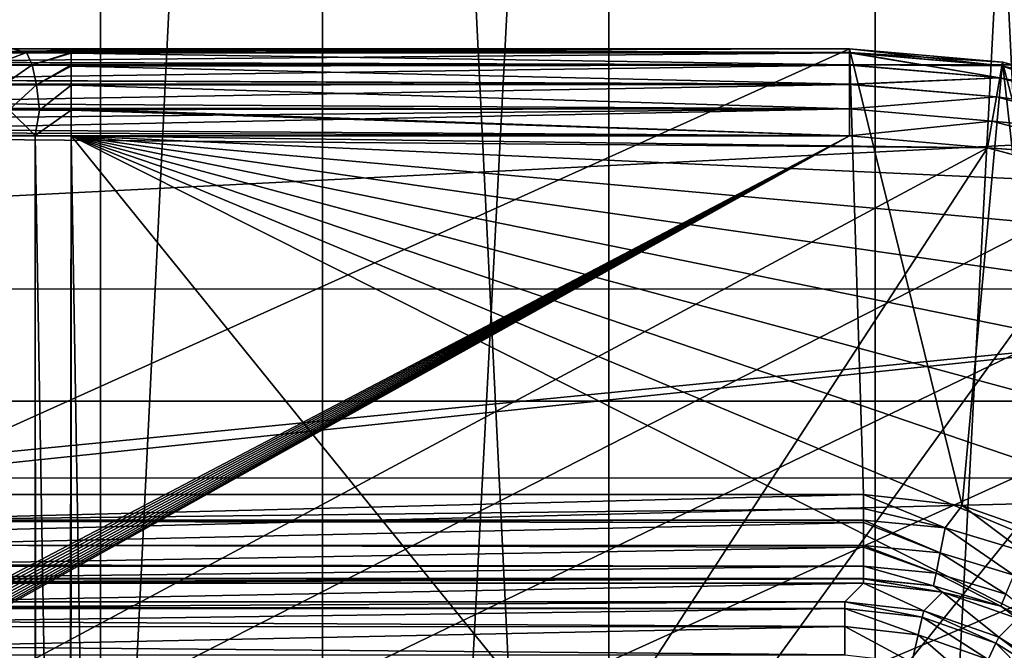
# Model space of a CAD drawing. Header units: millimetres. Extents: x -40 to 40, y -40 to 40.
# Tile 328 of 341: x 20.2 to 25.8, y 11.6 to 15.2. Entities that reach past the tile are written whole.
import ezdxf

# ---------------------------------------------------------------- set-up
doc = ezdxf.new("R2010")
doc.units = ezdxf.units.MM
doc.header["$LTSCALE"] = 26.699852
for name, color, linetype in [('1', 7, 'CONTINUOUS'), ('104', 7, 'CONTINUOUS'), ('109', 7, 'CONTINUOUS'), ('139', 7, 'CONTINUOUS'), ('16', 7, 'CONTINUOUS'), ('428', 7, 'CONTINUOUS'), ('429', 7, 'CONTINUOUS'), ('430', 7, 'CONTINUOUS'), ('432', 7, 'CONTINUOUS'), ('433', 7, 'CONTINUOUS'), ('434', 7, 'CONTINUOUS'), ('440', 7, 'CONTINUOUS'), ('441', 7, 'CONTINUOUS'), ('442', 7, 'CONTINUOUS'), ('443', 7, 'CONTINUOUS'), ('446', 7, 'CONTINUOUS'), ('447', 7, 'CONTINUOUS'), ('451', 7, 'CONTINUOUS'), ('452', 7, 'CONTINUOUS'), ('48', 7, 'CONTINUOUS'), ('60', 7, 'CONTINUOUS'), ('844', 7, 'CONTINUOUS'), ('852', 7, 'CONTINUOUS'), ('853', 7, 'CONTINUOUS'), ('854', 7, 'CONTINUOUS'), ('856', 7, 'CONTINUOUS'), ('857', 7, 'CONTINUOUS')]:
    doc.layers.add(name, color=color, linetype=linetype)

msp = doc.modelspace()

# ---------------------------------------------------------------- linework, layer by layer
at = {"layer": '1', "linetype": 'Continuous'}
for points in [[(21.9445, 32.8434), (18.6197, 34.8362), (18.6204, -34.8358), (21.9445, 32.8434)], [(21.9451, -32.843), (21.9445, 32.8434), (18.6204, -34.8358), (21.9451, -32.843)], [(25.0582, 30.5342), (21.9445, 32.8434), (25.0583, -30.5341), (25.0582, 30.5342)], [(25.0583, -30.5341), (21.9445, 32.8434), (21.9451, -32.843), (25.0583, -30.5341)], [(27.9309, 27.9306), (25.0582, 30.5342), (27.9306, -27.9309), (27.9309, 27.9306)], [(27.9306, -27.9309), (25.0582, 30.5342), (25.0583, -30.5341), (27.9306, -27.9309)]]:
    msp.add_3dface(points, dxfattribs=at)
at = {"layer": '104', "linetype": 'Continuous'}
for points in [[(27.713, 15.9997, -730), (-29.2335, 13.0155, -730), (29.2331, 13.0163, -730), (27.713, 15.9997, -730)], [(-27.713, 15.9996, -730), (-29.2335, 13.0155, -730), (27.713, 15.9997, -730), (-27.713, 15.9996, -730)], [(-29.2335, 13.0155, -730), (-30.4337, 9.8888, -730), (30.4335, 9.8895, -730), (-29.2335, 13.0155, -730)], [(29.2331, 13.0163, -730), (-29.2335, 13.0155, -730), (30.4335, 9.8895, -730), (29.2331, 13.0163, -730)]]:
    msp.add_3dface(points, dxfattribs=at)
at = {"layer": '109', "linetype": 'Continuous'}
for points in [[(-29.4957, 13.6475, -733), (-27.8471, 16.7568, -733), (27.8474, 16.7562, -733), (-29.4957, 13.6475, -733)], [(-29.4957, 13.6475, -733), (27.8474, 16.7562, -733), (29.4959, 13.647, -733), (-29.4957, 13.6475, -733)], [(-29.4957, 13.6475, -733), (29.4959, 13.647, -733), (-0.9862, 10.6545, -733), (-29.4957, 13.6475, -733)], [(-0.9862, 10.6545, -733), (29.4959, 13.647, -733), (0.9877, 10.6543, -733), (-0.9862, 10.6545, -733)], [(29.4959, 13.647, -733), (30.7984, 10.3781, -733), (0.9877, 10.6543, -733), (29.4959, 13.647, -733)]]:
    msp.add_3dface(points, dxfattribs=at)
at = {"layer": '139', "linetype": 'Continuous'}
for points in [[(24.9125, 15, -733), (-24.9125, 15, -733), (19.3426, 12.4913, -733), (24.9125, 15, -733)], [(24.9917, 12.4913, -733), (24.9125, 15, -733), (19.3426, 12.4913, -733), (24.9917, 12.4913, -733)], [(25.776, 14.9249, -733), (24.9125, 15, -733), (25.548, 12.4287, -733), (25.776, 14.9249, -733)], [(24.9125, 15, -733), (24.9917, 12.4913, -733), (25.548, 12.4287, -733), (24.9125, 15, -733)], [(26.0764, 12.2438, -733), (25.776, 14.9249, -733), (25.548, 12.4287, -733), (26.0764, 12.2438, -733)], [(26.6136, 14.7017, -733), (25.776, 14.9249, -733), (26.5498, 11.9464, -733), (26.6136, 14.7017, -733)], [(26.5498, 11.9464, -733), (25.776, 14.9249, -733), (26.0764, 12.2438, -733), (26.5498, 11.9464, -733)]]:
    msp.add_3dface(points, dxfattribs=at)
at = {"layer": '16', "linetype": 'Continuous'}
for points in [[(-31.5856, 12.5838, -3.5), (-30.0399, 15.925, -3.5), (30.0402, 15.9243, -3.5), (-31.5856, 12.5838, -3.5)], [(31.5859, 12.5831, -3.5), (-31.5856, 12.5838, -3.5), (30.0402, 15.9243, -3.5), (31.5859, 12.5831, -3.5)], [(-31.5856, 12.5838, -3.5), (31.5859, 12.5831, -3.5), (5, 11.9103, -3.5), (-31.5856, 12.5838, -3.5)], [(31.5859, 12.5831, -3.5), (32.7611, 9.0945, -3.5), (5, 11.9103, -3.5), (31.5859, 12.5831, -3.5)], [(5, 11.9103, -3.5), (32.7611, 9.0945, -3.5), (5.7778, 11.8158, -3.5), (5, 11.9103, -3.5)], [(5.7778, 11.8158, -3.5), (32.7611, 9.0945, -3.5), (6.5105, 11.5379, -3.5), (5.7778, 11.8158, -3.5)]]:
    msp.add_3dface(points, dxfattribs=at)
at = {"layer": '428', "linetype": 'Continuous'}
for points in [[(24.9125, 15, -823.2468), (1.7467, 15, -823.2468), (-24.9125, 15, -821.7532), (24.9125, 15, -823.2468)], [(-17.5509, 15, -821.7532), (24.9125, 15, -823.2468), (-24.9125, 15, -821.7532), (-17.5509, 15, -821.7532)], [(-24.9125, 15, -733), (24.9125, 15, -733), (24.9125, 15, -742.7468), (-24.9125, 15, -733)], [(16.7446, 15, -742.7468), (-24.9125, 15, -733), (20.5297, 15, -742.7468), (16.7446, 15, -742.7468)], [(20.5297, 15, -742.7468), (-24.9125, 15, -733), (24.9125, 15, -742.7468), (20.5297, 15, -742.7468)], [(-14.0554, 15, -821.7532), (24.9125, 15, -823.2468), (-17.5509, 15, -821.7532), (-14.0554, 15, -821.7532)], [(-14.0554, 15, -821.7532), (14.0554, 15, -821.7532), (24.9125, 15, -823.2468), (-14.0554, 15, -821.7532)], [(24.9125, 15, -823.2468), (14.0554, 15, -821.7532), (17.5509, 15, -821.7532), (24.9125, 15, -823.2468)], [(20.2006, 15, -742.7892), (16.7446, 15, -742.7468), (20.5297, 15, -742.7468), (20.2006, 15, -742.7892)], [(24.9125, 15, -821.7532), (24.9125, 15, -823.2468), (17.5509, 15, -821.7532), (24.9125, 15, -821.7532)]]:
    msp.add_3dface(points, dxfattribs=at)
at = {"layer": '429', "linetype": 'Continuous'}
for points in [[(1.7467, 15, -823.2468), (24.9125, 14.9783, -823.3926), (1.7467, 14.9937, -823.3259), (1.7467, 15, -823.2468)], [(1.7467, 15, -823.2468), (24.9125, 15, -823.2468), (24.9125, 14.9783, -823.3926), (1.7467, 15, -823.2468)], [(1.7467, 14.9937, -823.3259), (24.9125, 14.9761, -823.3997), (1.7467, 14.9743, -823.4051), (1.7467, 14.9937, -823.3259)], [(24.9125, 14.9783, -823.3926), (24.9125, 14.9761, -823.3997), (1.7467, 14.9937, -823.3259), (24.9125, 14.9783, -823.3926)], [(24.9125, 14.9761, -823.3997), (24.9125, 14.9098, -823.5334), (1.7467, 14.9743, -823.4051), (24.9125, 14.9761, -823.3997)], [(1.7467, 14.9743, -823.4051), (24.9125, 14.9066, -823.5379), (1.7467, 14.9021, -823.544), (1.7467, 14.9743, -823.4051)], [(24.9125, 14.9098, -823.5334), (24.9125, 14.9066, -823.5379), (1.7467, 14.9743, -823.4051), (24.9125, 14.9098, -823.5334)], [(24.9125, 14.9066, -823.5379), (24.9125, 14.801, -823.646), (1.7467, 14.9021, -823.544), (24.9125, 14.9066, -823.5379)], [(24.9125, 14.801, -823.646), (24.9125, 14.7981, -823.6482), (1.7467, 14.9021, -823.544), (24.9125, 14.801, -823.646)], [(1.7467, 14.9021, -823.544), (24.9125, 14.7981, -823.6482), (1.7467, 14.7932, -823.6518), (1.7467, 14.9021, -823.544)], [(24.9125, 14.7981, -823.6482), (24.9125, 14.6612, -823.7201), (1.7467, 14.7932, -823.6518), (24.9125, 14.7981, -823.6482)], [(1.7467, 14.7932, -823.6518), (24.9125, 14.6612, -823.7201), (1.7467, 14.6606, -823.7203), (1.7467, 14.7932, -823.6518)], [(24.9125, 14.6612, -823.7201), (24.9125, 14.5088, -823.7467), (1.7467, 14.6606, -823.7203), (24.9125, 14.6612, -823.7201)], [(1.7467, 14.6606, -823.7203), (24.9125, 14.5088, -823.7467), (1.7467, 14.5854, -823.7395), (1.7467, 14.6606, -823.7203)], [(1.7467, 14.5854, -823.7395), (24.9125, 14.5088, -823.7467), (1.7467, 14.5087, -823.7467), (1.7467, 14.5854, -823.7395)]]:
    msp.add_3dface(points, dxfattribs=at)
at = {"layer": '430', "linetype": 'Continuous'}
for points in [[(1.7467, 14.5087, -823.7467), (24.9125, 14.5088, -823.7467), (1.9566, 2.4826, -823.9567), (1.7467, 14.5087, -823.7467)], [(1.9566, 2.4826, -823.9567), (24.9125, 14.5088, -823.7467), (1.964, 2.4052, -823.958), (1.9566, 2.4826, -823.9567)], [(1.964, 2.4052, -823.958), (24.9125, 14.5088, -823.7467), (1.9832, 2.3301, -823.9593), (1.964, 2.4052, -823.958)], [(1.9832, 2.3301, -823.9593), (24.9125, 14.5088, -823.7467), (2.0138, 2.2588, -823.9606), (1.9832, 2.3301, -823.9593)], [(2.0138, 2.2588, -823.9606), (24.9125, 14.5088, -823.7467), (2.0551, 2.1931, -823.9617), (2.0138, 2.2588, -823.9606)], [(2.0551, 2.1931, -823.9617), (24.9125, 14.5088, -823.7467), (2.106, 2.1347, -823.9627), (2.0551, 2.1931, -823.9617)], [(2.106, 2.1347, -823.9627), (24.9125, 14.5088, -823.7467), (2.1654, 2.0848, -823.9636), (2.106, 2.1347, -823.9627)], [(2.1654, 2.0848, -823.9636), (24.9125, 14.5088, -823.7467), (2.2318, 2.0446, -823.9643), (2.1654, 2.0848, -823.9636)], [(2.2318, 2.0446, -823.9643), (24.9125, 14.5088, -823.7467), (2.3036, 2.0152, -823.9648), (2.2318, 2.0446, -823.9643)], [(2.3036, 2.0152, -823.9648), (24.9125, 14.5088, -823.7467), (2.3791, 1.9973, -823.9651), (2.3036, 2.0152, -823.9648)], [(24.9125, 14.5088, -823.7467), (2.4565, 1.9913, -823.9652), (2.3791, 1.9973, -823.9651), (24.9125, 14.5088, -823.7467)], [(2.4565, 1.9913, -823.9652), (24.9125, 14.5088, -823.7467), (25.6898, 14.4411, -823.7479), (2.4565, 1.9913, -823.9652)], [(26.4426, 14.2406, -823.7514), (2.4565, 1.9913, -823.9652), (25.6898, 14.4411, -823.7479), (26.4426, 14.2406, -823.7514)], [(27.1505, 13.9127, -823.7572), (2.4565, 1.9913, -823.9652), (26.4426, 14.2406, -823.7514), (27.1505, 13.9127, -823.7572)], [(27.7908, 13.4678, -823.7649), (2.4565, 1.9913, -823.9652), (27.1505, 13.9127, -823.7572), (27.7908, 13.4678, -823.7649)], [(28.3448, 12.919, -823.7745), (2.4565, 1.9913, -823.9652), (27.7908, 13.4678, -823.7649), (28.3448, 12.919, -823.7745)], [(28.796, 12.2822, -823.7856), (2.4565, 1.9913, -823.9652), (28.3448, 12.919, -823.7745), (28.796, 12.2822, -823.7856)], [(29.1307, 11.5765, -823.7979), (2.4565, 1.9913, -823.9652), (28.796, 12.2822, -823.7856), (29.1307, 11.5765, -823.7979)]]:
    msp.add_3dface(points, dxfattribs=at)
at = {"layer": '432', "linetype": 'Continuous'}
for points in [[(24.9125, 14.9783, -823.3926), (24.9125, 15, -823.2468), (25.7758, 14.9249, -823.248), (24.9125, 14.9783, -823.3926)], [(24.9125, 14.9761, -823.3997), (24.9125, 14.9783, -823.3926), (25.7719, 14.9035, -823.3939), (24.9125, 14.9761, -823.3997)], [(25.7719, 14.9035, -823.3939), (24.9125, 14.9783, -823.3926), (25.7758, 14.9249, -823.248), (25.7719, 14.9035, -823.3939)], [(24.9125, 14.9098, -823.5334), (24.9125, 14.9761, -823.3997), (25.7719, 14.9035, -823.3939), (24.9125, 14.9098, -823.5334)], [(26.6135, 14.7018, -823.2515), (25.7719, 14.9035, -823.3939), (25.7758, 14.9249, -823.248), (26.6135, 14.7018, -823.2515)], [(24.9125, 14.9066, -823.5379), (24.9125, 14.9098, -823.5334), (25.7596, 14.836, -823.5347), (24.9125, 14.9066, -823.5379)], [(25.7596, 14.836, -823.5347), (24.9125, 14.9098, -823.5334), (25.7719, 14.9035, -823.3939), (25.7596, 14.836, -823.5347)], [(24.9125, 14.801, -823.646), (24.9125, 14.9066, -823.5379), (25.7596, 14.836, -823.5347), (24.9125, 14.801, -823.646)], [(26.6053, 14.6814, -823.3978), (25.7596, 14.836, -823.5347), (25.7719, 14.9035, -823.3939), (26.6053, 14.6814, -823.3978)], [(26.6053, 14.6814, -823.3978), (25.7719, 14.9035, -823.3939), (26.6135, 14.7018, -823.2515), (26.6053, 14.6814, -823.3978)], [(25.7405, 14.729, -823.6473), (24.9125, 14.801, -823.646), (25.7596, 14.836, -823.5347), (25.7405, 14.729, -823.6473)], [(26.5812, 14.6171, -823.5385), (25.7405, 14.729, -823.6473), (25.7596, 14.836, -823.5347), (26.5812, 14.6171, -823.5385)], [(26.5812, 14.6171, -823.5385), (25.7596, 14.836, -823.5347), (26.6053, 14.6814, -823.3978), (26.5812, 14.6171, -823.5385)], [(24.9125, 14.7981, -823.6482), (24.9125, 14.801, -823.646), (25.7405, 14.729, -823.6473), (24.9125, 14.7981, -823.6482)], [(24.9125, 14.6612, -823.7201), (24.9125, 14.7981, -823.6482), (25.7405, 14.729, -823.6473), (24.9125, 14.6612, -823.7201)], [(25.7164, 14.5928, -823.7208), (24.9125, 14.6612, -823.7201), (25.7405, 14.729, -823.6473), (25.7164, 14.5928, -823.7208)], [(26.5435, 14.515, -823.6511), (25.7164, 14.5928, -823.7208), (25.7405, 14.729, -823.6473), (26.5435, 14.515, -823.6511)], [(26.5435, 14.515, -823.6511), (25.7405, 14.729, -823.6473), (26.5812, 14.6171, -823.5385), (26.5435, 14.515, -823.6511)], [(24.9125, 14.5088, -823.7467), (24.9125, 14.6612, -823.7201), (25.7164, 14.5928, -823.7208), (24.9125, 14.5088, -823.7467)], [(25.6898, 14.4411, -823.7479), (24.9125, 14.5088, -823.7467), (25.7164, 14.5928, -823.7208), (25.6898, 14.4411, -823.7479)], [(26.4961, 14.3851, -823.7244), (25.6898, 14.4411, -823.7479), (25.7164, 14.5928, -823.7208), (26.4961, 14.3851, -823.7244)], [(26.4961, 14.3851, -823.7244), (25.7164, 14.5928, -823.7208), (26.5435, 14.515, -823.6511), (26.4961, 14.3851, -823.7244)], [(26.4426, 14.2406, -823.7514), (25.6898, 14.4411, -823.7479), (26.4961, 14.3851, -823.7244), (26.4426, 14.2406, -823.7514)]]:
    msp.add_3dface(points, dxfattribs=at)
at = {"layer": '433', "linetype": 'Continuous'}
for points in [[(24.9125, 15, -823.2468), (24.9125, 15, -821.7532), (25.7762, 14.9248, -821.752), (24.9125, 15, -823.2468)], [(25.7758, 14.9249, -823.248), (24.9125, 15, -823.2468), (25.7762, 14.9248, -821.752), (25.7758, 14.9249, -823.248)], [(26.6135, 14.7018, -823.2515), (25.7758, 14.9249, -823.248), (25.7762, 14.9248, -821.752), (26.6135, 14.7018, -823.2515)], [(26.6139, 14.7016, -821.7485), (26.6135, 14.7018, -823.2515), (25.7762, 14.9248, -821.752), (26.6139, 14.7016, -821.7485)]]:
    msp.add_3dface(points, dxfattribs=at)
at = {"layer": '434', "linetype": 'Continuous'}
for points in [[(25.7718, 14.9034, -821.6056), (24.9125, 15, -821.7532), (24.9125, 14.9781, -821.6069), (25.7718, 14.9034, -821.6056)], [(25.7762, 14.9248, -821.752), (24.9125, 15, -821.7532), (25.7718, 14.9034, -821.6056), (25.7762, 14.9248, -821.752)], [(25.7718, 14.9034, -821.6056), (24.9125, 14.9781, -821.6069), (25.7595, 14.8358, -821.4649), (25.7718, 14.9034, -821.6056)], [(25.7595, 14.8358, -821.4649), (24.9125, 14.9781, -821.6069), (24.9125, 14.9761, -821.6003), (25.7595, 14.8358, -821.4649)], [(24.9125, 14.9095, -821.4662), (25.7595, 14.8358, -821.4649), (24.9125, 14.9761, -821.6003), (24.9125, 14.9095, -821.4662)], [(26.6053, 14.6813, -821.6017), (25.7762, 14.9248, -821.752), (25.7718, 14.9034, -821.6056), (26.6053, 14.6813, -821.6017)], [(26.6139, 14.7016, -821.7485), (25.7762, 14.9248, -821.752), (26.6053, 14.6813, -821.6017), (26.6139, 14.7016, -821.7485)], [(25.7595, 14.8358, -821.4649), (24.9125, 14.9095, -821.4662), (24.9125, 14.7981, -821.3518), (25.7595, 14.8358, -821.4649)], [(24.9125, 14.7981, -821.3518), (24.9125, 14.9095, -821.4662), (24.9125, 14.9066, -821.4621), (24.9125, 14.7981, -821.3518)], [(26.5811, 14.6169, -821.4611), (25.7718, 14.9034, -821.6056), (25.7595, 14.8358, -821.4649), (26.5811, 14.6169, -821.4611)], [(26.6053, 14.6813, -821.6017), (25.7718, 14.9034, -821.6056), (26.5811, 14.6169, -821.4611), (26.6053, 14.6813, -821.6017)], [(25.7404, 14.7286, -821.3524), (25.7595, 14.8358, -821.4649), (24.9125, 14.7981, -821.3518), (25.7404, 14.7286, -821.3524)], [(26.5811, 14.6169, -821.4611), (25.7595, 14.8358, -821.4649), (25.7404, 14.7286, -821.3524), (26.5811, 14.6169, -821.4611)], [(25.7404, 14.7286, -821.3524), (24.9125, 14.7981, -821.3518), (24.9125, 14.6611, -821.2799), (25.7404, 14.7286, -821.3524)], [(25.7163, 14.5924, -821.279), (25.7404, 14.7286, -821.3524), (24.9125, 14.6611, -821.2799), (25.7163, 14.5924, -821.279)], [(26.5434, 14.5146, -821.3487), (25.7404, 14.7286, -821.3524), (25.7163, 14.5924, -821.279), (26.5434, 14.5146, -821.3487)], [(26.5434, 14.5146, -821.3487), (26.5811, 14.6169, -821.4611), (25.7404, 14.7286, -821.3524), (26.5434, 14.5146, -821.3487)], [(25.7163, 14.5924, -821.279), (24.9125, 14.6611, -821.2799), (24.9125, 14.5088, -821.2533), (25.7163, 14.5924, -821.279)], [(25.6898, 14.4411, -821.2521), (25.7163, 14.5924, -821.279), (24.9125, 14.5088, -821.2533), (25.6898, 14.4411, -821.2521)], [(26.4959, 14.3847, -821.2754), (25.7163, 14.5924, -821.279), (25.6898, 14.4411, -821.2521), (26.4959, 14.3847, -821.2754)], [(26.4959, 14.3847, -821.2754), (26.5434, 14.5146, -821.3487), (25.7163, 14.5924, -821.279), (26.4959, 14.3847, -821.2754)], [(26.4436, 14.2402, -821.2486), (26.4959, 14.3847, -821.2754), (25.6898, 14.4411, -821.2521), (26.4436, 14.2402, -821.2486)]]:
    msp.add_3dface(points, dxfattribs=at)
at = {"layer": '440', "linetype": 'Continuous'}
for points in [[(24.9125, 15, -742.7468), (25.7759, 14.9249, -742.748), (24.9125, 14.9781, -742.8931), (24.9125, 15, -742.7468)], [(24.9125, 14.9781, -742.8931), (25.7759, 14.9249, -742.748), (25.7718, 14.9034, -742.8944), (24.9125, 14.9781, -742.8931)], [(24.9125, 14.9781, -742.8931), (25.7718, 14.9034, -742.8944), (24.9125, 14.9761, -742.8997), (24.9125, 14.9781, -742.8931)], [(24.9125, 14.9761, -742.8997), (25.7718, 14.9034, -742.8944), (24.9125, 14.9095, -743.0338), (24.9125, 14.9761, -742.8997)], [(25.7759, 14.9249, -742.748), (26.6125, 14.7021, -742.7515), (25.7718, 14.9034, -742.8944), (25.7759, 14.9249, -742.748)], [(24.9125, 14.9095, -743.0338), (25.7718, 14.9034, -742.8944), (25.7595, 14.8358, -743.0351), (24.9125, 14.9095, -743.0338)], [(24.9125, 14.9095, -743.0338), (25.7595, 14.8358, -743.0351), (24.9125, 14.9066, -743.0379), (24.9125, 14.9095, -743.0338)], [(24.9125, 14.9066, -743.0379), (25.7595, 14.8358, -743.0351), (24.9125, 14.8007, -743.1463), (24.9125, 14.9066, -743.0379)], [(25.7718, 14.9034, -742.8944), (26.6053, 14.6813, -742.8983), (25.7595, 14.8358, -743.0351), (25.7718, 14.9034, -742.8944)], [(25.7718, 14.9034, -742.8944), (26.6125, 14.7021, -742.7515), (26.6053, 14.6813, -742.8983), (25.7718, 14.9034, -742.8944)], [(24.9125, 14.8007, -743.1463), (25.7595, 14.8358, -743.0351), (25.7404, 14.7286, -743.1476), (24.9125, 14.8007, -743.1463)], [(25.7595, 14.8358, -743.0351), (26.5811, 14.6169, -743.0389), (25.7404, 14.7286, -743.1476), (25.7595, 14.8358, -743.0351)], [(25.7595, 14.8358, -743.0351), (26.6053, 14.6813, -742.8983), (26.5811, 14.6169, -743.0389), (25.7595, 14.8358, -743.0351)], [(24.9125, 14.8007, -743.1463), (25.7404, 14.7286, -743.1476), (24.9125, 14.6624, -743.2197), (24.9125, 14.8007, -743.1463)], [(24.9125, 14.6624, -743.2197), (25.7404, 14.7286, -743.1476), (25.7163, 14.5924, -743.221), (24.9125, 14.6624, -743.2197)], [(25.7404, 14.7286, -743.1476), (26.5434, 14.5146, -743.1513), (25.7163, 14.5924, -743.221), (25.7404, 14.7286, -743.1476)], [(25.7404, 14.7286, -743.1476), (26.5811, 14.6169, -743.0389), (26.5434, 14.5146, -743.1513), (25.7404, 14.7286, -743.1476)], [(24.9125, 14.6624, -743.2197), (25.7163, 14.5924, -743.221), (24.9125, 14.5088, -743.2467), (24.9125, 14.6624, -743.2197)], [(24.9125, 14.5088, -743.2467), (25.7163, 14.5924, -743.221), (25.6898, 14.4411, -743.2479), (24.9125, 14.5088, -743.2467)], [(25.7163, 14.5924, -743.221), (26.4959, 14.3847, -743.2246), (25.6898, 14.4411, -743.2479), (25.7163, 14.5924, -743.221)], [(25.7163, 14.5924, -743.221), (26.5434, 14.5146, -743.1513), (26.4959, 14.3847, -743.2246), (25.7163, 14.5924, -743.221)], [(25.6898, 14.4411, -743.2479), (26.4959, 14.3847, -743.2246), (26.4426, 14.2406, -743.2514), (25.6898, 14.4411, -743.2479)]]:
    msp.add_3dface(points, dxfattribs=at)
at = {"layer": '441', "linetype": 'Continuous'}
for points in [[(24.9125, 15, -733), (25.776, 14.9249, -733), (24.9125, 15, -742.7468), (24.9125, 15, -733)], [(24.9125, 15, -742.7468), (25.776, 14.9249, -733), (25.7759, 14.9249, -742.748), (24.9125, 15, -742.7468)], [(25.776, 14.9249, -733), (26.6125, 14.7021, -742.7515), (25.7759, 14.9249, -742.748), (25.776, 14.9249, -733)], [(25.776, 14.9249, -733), (26.6136, 14.7017, -733), (26.6125, 14.7021, -742.7515), (25.776, 14.9249, -733)]]:
    msp.add_3dface(points, dxfattribs=at)
at = {"layer": '442', "linetype": 'Continuous'}
for points in [[(20.5297, 15, -742.7468), (24.9125, 15, -742.7468), (24.9125, 14.9781, -742.8931), (20.5297, 15, -742.7468)], [(20.5297, 15, -742.7468), (24.9125, 14.9781, -742.8931), (20.5297, 14.9937, -742.8259), (20.5297, 15, -742.7468)], [(20.5297, 14.9937, -742.8259), (24.9125, 14.9781, -742.8931), (20.5297, 14.9784, -742.8923), (20.5297, 14.9937, -742.8259)], [(20.5297, 14.9784, -742.8923), (24.9125, 14.9761, -742.8997), (20.5297, 14.9743, -742.9051), (20.5297, 14.9784, -742.8923)], [(24.9125, 14.9781, -742.8931), (24.9125, 14.9761, -742.8997), (20.5297, 14.9784, -742.8923), (24.9125, 14.9781, -742.8931)], [(24.9125, 14.9761, -742.8997), (24.9125, 14.9095, -743.0338), (20.5297, 14.9743, -742.9051), (24.9125, 14.9761, -742.8997)], [(20.5297, 14.9743, -742.9051), (24.9125, 14.9095, -743.0338), (20.5297, 14.9087, -743.0348), (20.5297, 14.9743, -742.9051)], [(24.9125, 14.9095, -743.0338), (24.9125, 14.9066, -743.0379), (20.5297, 14.9087, -743.0348), (24.9125, 14.9095, -743.0338)], [(20.5297, 14.9087, -743.0348), (24.9125, 14.9066, -743.0379), (20.5297, 14.9021, -743.044), (20.5297, 14.9087, -743.0348)], [(24.9125, 14.9066, -743.0379), (24.9125, 14.8007, -743.1463), (20.5297, 14.9021, -743.044), (24.9125, 14.9066, -743.0379)], [(20.5297, 14.9021, -743.044), (24.9125, 14.8007, -743.1463), (20.5297, 14.7946, -743.1508), (20.5297, 14.9021, -743.044)], [(24.9125, 14.8007, -743.1463), (24.9125, 14.6624, -743.2197), (20.5297, 14.7946, -743.1508), (24.9125, 14.8007, -743.1463)], [(20.5297, 14.7946, -743.1508), (24.9125, 14.6624, -743.2197), (20.5297, 14.6606, -743.2203), (20.5297, 14.7946, -743.1508)], [(24.9125, 14.6624, -743.2197), (24.9125, 14.5088, -743.2467), (20.5297, 14.6606, -743.2203), (24.9125, 14.6624, -743.2197)], [(20.5297, 14.6606, -743.2203), (24.9125, 14.5088, -743.2467), (20.5297, 14.6536, -743.2227), (20.5297, 14.6606, -743.2203)], [(20.5297, 14.6536, -743.2227), (24.9125, 14.5088, -743.2467), (20.5297, 14.5087, -743.2467), (20.5297, 14.6536, -743.2227)]]:
    msp.add_3dface(points, dxfattribs=at)
at = {"layer": '443', "linetype": 'Continuous'}
for points in [[(20.0381, 14.9792, -742.9993), (20.2006, 15, -742.7892), (20.2781, 14.9788, -742.9185), (20.0381, 14.9792, -742.9993)], [(20.0381, 14.9792, -742.9993), (20.2781, 14.9788, -742.9185), (20.0988, 14.9103, -743.1286), (20.0381, 14.9792, -742.9993)], [(20.0988, 14.9103, -743.1286), (20.2781, 14.9788, -742.9185), (20.3092, 14.9097, -743.0577), (20.0988, 14.9103, -743.1286)], [(20.2006, 15, -742.7892), (20.5297, 15, -742.7468), (20.2781, 14.9788, -742.9185), (20.2006, 15, -742.7892)], [(20.5297, 15, -742.7468), (20.5297, 14.9937, -742.8259), (20.2781, 14.9788, -742.9185), (20.5297, 15, -742.7468)], [(20.5297, 14.9937, -742.8259), (20.5297, 14.9784, -742.8923), (20.2781, 14.9788, -742.9185), (20.5297, 14.9937, -742.8259)], [(20.2781, 14.9788, -742.9185), (20.5297, 14.9784, -742.8923), (20.3092, 14.9097, -743.0577), (20.2781, 14.9788, -742.9185)], [(20.5297, 14.9784, -742.8923), (20.5297, 14.9743, -742.9051), (20.3092, 14.9097, -743.0577), (20.5297, 14.9784, -742.8923)], [(20.5297, 14.9743, -742.9051), (20.5297, 14.9087, -743.0348), (20.3092, 14.9097, -743.0577), (20.5297, 14.9743, -742.9051)], [(20.0988, 14.9103, -743.1286), (20.3092, 14.9097, -743.0577), (20.1484, 14.7969, -743.2342), (20.0988, 14.9103, -743.1286)], [(20.1484, 14.7969, -743.2342), (20.3092, 14.9097, -743.0577), (20.3345, 14.796, -743.1713), (20.1484, 14.7969, -743.2342)], [(20.3092, 14.9097, -743.0577), (20.5297, 14.9087, -743.0348), (20.3345, 14.796, -743.1713), (20.3092, 14.9097, -743.0577)], [(20.5297, 14.9087, -743.0348), (20.5297, 14.9021, -743.044), (20.3345, 14.796, -743.1713), (20.5297, 14.9087, -743.0348)], [(20.5297, 14.9021, -743.044), (20.5297, 14.7946, -743.1508), (20.3345, 14.796, -743.1713), (20.5297, 14.9021, -743.044)], [(20.1484, 14.7969, -743.2342), (20.3345, 14.796, -743.1713), (20.1793, 14.656, -743.3), (20.1484, 14.7969, -743.2342)], [(20.1793, 14.656, -743.3), (20.3345, 14.796, -743.1713), (20.3502, 14.6549, -743.242), (20.1793, 14.656, -743.3)], [(20.3345, 14.796, -743.1713), (20.5297, 14.7946, -743.1508), (20.3502, 14.6549, -743.242), (20.3345, 14.796, -743.1713)], [(20.5297, 14.7946, -743.1508), (20.5297, 14.6606, -743.2203), (20.3502, 14.6549, -743.242), (20.5297, 14.7946, -743.1508)], [(20.1378, 14.5117, -743.3493), (20.1793, 14.656, -743.3), (20.3271, 14.5106, -743.2728), (20.1378, 14.5117, -743.3493)], [(20.1793, 14.656, -743.3), (20.3502, 14.6549, -743.242), (20.3271, 14.5106, -743.2728), (20.1793, 14.656, -743.3)], [(20.3502, 14.6549, -743.242), (20.5297, 14.6536, -743.2227), (20.3271, 14.5106, -743.2728), (20.3502, 14.6549, -743.242)], [(20.5297, 14.6536, -743.2227), (20.5297, 14.5087, -743.2467), (20.3271, 14.5106, -743.2728), (20.5297, 14.6536, -743.2227)], [(20.5297, 14.6606, -743.2203), (20.5297, 14.6536, -743.2227), (20.3502, 14.6549, -743.242), (20.5297, 14.6606, -743.2203)]]:
    msp.add_3dface(points, dxfattribs=at)
at = {"layer": '446', "linetype": 'Continuous'}
for points in [[(24.9125, 14.9781, -821.6069), (24.9125, 15, -821.7532), (17.5509, 14.9783, -821.6075), (24.9125, 14.9781, -821.6069)], [(24.9125, 15, -821.7532), (17.5509, 15, -821.7532), (17.5509, 14.9783, -821.6075), (24.9125, 15, -821.7532)], [(24.9125, 14.9781, -821.6069), (17.5509, 14.9783, -821.6075), (17.5509, 14.9762, -821.6009), (24.9125, 14.9781, -821.6069)], [(24.9125, 14.9761, -821.6003), (24.9125, 14.9781, -821.6069), (17.5509, 14.9762, -821.6009), (24.9125, 14.9761, -821.6003)], [(24.9125, 14.9761, -821.6003), (17.5509, 14.9762, -821.6009), (17.5509, 14.9101, -821.4671), (24.9125, 14.9761, -821.6003)], [(24.9125, 14.9095, -821.4662), (24.9125, 14.9761, -821.6003), (17.5509, 14.9101, -821.4671), (24.9125, 14.9095, -821.4662)], [(24.9125, 14.9066, -821.4621), (17.5509, 14.9101, -821.4671), (17.5509, 14.8041, -821.3563), (24.9125, 14.9066, -821.4621)], [(24.9125, 14.9066, -821.4621), (24.9125, 14.9095, -821.4662), (17.5509, 14.9101, -821.4671), (24.9125, 14.9066, -821.4621)], [(24.9125, 14.7981, -821.3518), (24.9125, 14.9066, -821.4621), (17.5509, 14.8041, -821.3563), (24.9125, 14.7981, -821.3518)], [(24.9125, 14.7981, -821.3518), (17.5509, 14.8041, -821.3563), (17.5509, 14.7947, -821.3492), (24.9125, 14.7981, -821.3518)], [(24.9125, 14.6611, -821.2799), (24.9125, 14.7981, -821.3518), (17.5509, 14.6665, -821.2817), (24.9125, 14.6611, -821.2799)], [(24.9125, 14.7981, -821.3518), (17.5509, 14.7947, -821.3492), (17.5509, 14.6665, -821.2817), (24.9125, 14.7981, -821.3518)], [(24.9125, 14.6611, -821.2799), (17.5509, 14.6665, -821.2817), (17.5509, 14.6534, -821.2773), (24.9125, 14.6611, -821.2799)], [(24.9125, 14.5088, -821.2533), (24.9125, 14.6611, -821.2799), (17.5509, 14.5087, -821.2533), (24.9125, 14.5088, -821.2533)], [(24.9125, 14.6611, -821.2799), (17.5509, 14.5876, -821.2609), (17.5509, 14.5087, -821.2533), (24.9125, 14.6611, -821.2799)], [(24.9125, 14.6611, -821.2799), (17.5509, 14.6534, -821.2773), (17.5509, 14.5876, -821.2609), (24.9125, 14.6611, -821.2799)]]:
    msp.add_3dface(points, dxfattribs=at)
at = {"layer": '447', "linetype": 'Continuous'}
for points in [[(25.6898, 14.4411, -821.2521), (24.9125, 14.5088, -821.2533), (17.5509, 14.5087, -821.2533), (25.6898, 14.4411, -821.2521)], [(25.6898, 14.4411, -821.2521), (17.5509, 14.5087, -821.2533), (17.7718, 2.286, -821.0399), (25.6898, 14.4411, -821.2521)], [(26.4436, 14.2402, -821.2486), (25.6898, 14.4411, -821.2521), (17.7718, 2.286, -821.0399), (26.4436, 14.2402, -821.2486)], [(27.1523, 13.9117, -821.2428), (26.4436, 14.2402, -821.2486), (17.7718, 2.286, -821.0399), (27.1523, 13.9117, -821.2428)], [(27.793, 13.466, -821.2351), (27.1523, 13.9117, -821.2428), (17.7718, 2.286, -821.0399), (27.793, 13.466, -821.2351)], [(28.3466, 12.9168, -821.2255), (27.793, 13.466, -821.2351), (17.7718, 2.286, -821.0399), (28.3466, 12.9168, -821.2255)], [(28.7971, 12.2804, -821.2144), (28.3466, 12.9168, -821.2255), (17.7718, 2.286, -821.0399), (28.7971, 12.2804, -821.2144)], [(29.131, 11.5755, -821.2021), (28.7971, 12.2804, -821.2144), (17.7718, 2.286, -821.0399), (29.131, 11.5755, -821.2021)]]:
    msp.add_3dface(points, dxfattribs=at)
at = {"layer": '451', "linetype": 'Continuous'}
for points in [[(24.9125, 14.5088, -743.2467), (25.6898, 14.4411, -743.2479), (20.5297, 14.5087, -743.2467), (24.9125, 14.5088, -743.2467)], [(25.6898, 14.4411, -743.2479), (26.4426, 14.2406, -743.2514), (20.5297, 14.5087, -743.2467), (25.6898, 14.4411, -743.2479)], [(26.4426, 14.2406, -743.2514), (27.1505, 13.9127, -743.2572), (20.5297, 14.5087, -743.2467), (26.4426, 14.2406, -743.2514)], [(27.1505, 13.9127, -743.2572), (27.7908, 13.4678, -743.2649), (20.5297, 14.5087, -743.2467), (27.1505, 13.9127, -743.2572)], [(29.338, 10.8245, -743.3111), (29.4123, 10.048, -743.3246), (20.5297, 14.5087, -743.2467), (29.338, 10.8245, -743.3111)], [(29.1307, 11.5765, -743.2979), (29.338, 10.8245, -743.3111), (20.5297, 14.5087, -743.2467), (29.1307, 11.5765, -743.2979)], [(27.7908, 13.4678, -743.2649), (28.3448, 12.919, -743.2745), (20.5297, 14.5087, -743.2467), (27.7908, 13.4678, -743.2649)], [(28.3448, 12.919, -743.2745), (28.796, 12.2822, -743.2856), (20.5297, 14.5087, -743.2467), (28.3448, 12.919, -743.2745)], [(29.4123, 10.048, -743.3246), (29.4698, 3.4651, -743.4395), (20.5297, 14.5087, -743.2467), (29.4123, 10.048, -743.3246)], [(28.796, 12.2822, -743.2856), (29.1307, 11.5765, -743.2979), (20.5297, 14.5087, -743.2467), (28.796, 12.2822, -743.2856)], [(20.5297, 14.5087, -743.2467), (29.4698, 3.4651, -743.4395), (20.7159, 3.4651, -743.4395), (20.5297, 14.5087, -743.2467)]]:
    msp.add_3dface(points, dxfattribs=at)
at = {"layer": '452', "linetype": 'Continuous'}
for points in [[(20.1378, 14.5117, -743.3493), (20.3271, 14.5106, -743.2728), (20.3241, 3.4603, -743.5421), (20.1378, 14.5117, -743.3493)], [(20.1651, 3.4597, -743.6595), (20.1378, 14.5117, -743.3493), (20.3241, 3.4603, -743.5421), (20.1651, 3.4597, -743.6595)], [(20.3241, 3.4603, -743.5421), (20.3271, 14.5106, -743.2728), (20.3322, 3.4603, -743.5377), (20.3241, 3.4603, -743.5421)], [(20.3271, 14.5106, -743.2728), (20.5297, 14.5087, -743.2467), (20.5134, 3.4621, -743.4656), (20.3271, 14.5106, -743.2728)], [(20.3322, 3.4603, -743.5377), (20.3271, 14.5106, -743.2728), (20.5134, 3.4621, -743.4656), (20.3322, 3.4603, -743.5377)], [(20.5134, 3.4621, -743.4656), (20.5297, 14.5087, -743.2467), (20.5248, 3.4623, -743.4627), (20.5134, 3.4621, -743.4656)], [(20.5297, 14.5087, -743.2467), (20.7159, 3.4651, -743.4395), (20.5248, 3.4623, -743.4627), (20.5297, 14.5087, -743.2467)]]:
    msp.add_3dface(points, dxfattribs=at)
at = {"layer": '48', "linetype": 'Continuous'}
for points in [[(-34.7392, 14.9093, -14), (-33.0524, 18.3477, -14), (33.0527, 18.3472, -14), (-34.7392, 14.9093, -14)], [(-34.7392, 14.9093, -14), (33.0527, 18.3472, -14), (34.7395, 14.9087, -14), (-34.7392, 14.9093, -14)], [(-36.0693, 11.3184, -14), (-34.7392, 14.9093, -14), (34.7395, 14.9087, -14), (-36.0693, 11.3184, -14)], [(-36.0693, 11.3184, -14), (34.7395, 14.9087, -14), (36.0695, 11.3179, -14), (-36.0693, 11.3184, -14)]]:
    msp.add_3dface(points, dxfattribs=at)
at = {"layer": '60', "linetype": 'Continuous'}
for points in [[(17.6029, 30.4924, -11.5), (17.6035, -30.492, -11.5), (20.6939, 28.4853, -11.5), (17.6029, 30.4924, -11.5)], [(17.6035, -30.492, -11.5), (20.6948, -28.4846, -11.5), (20.6939, 28.4853, -11.5), (17.6035, -30.492, -11.5)], [(20.6939, 28.4853, -11.5), (20.6948, -28.4846, -11.5), (23.5583, 26.1659, -11.5), (20.6939, 28.4853, -11.5)], [(20.6948, -28.4846, -11.5), (23.5587, -26.1655, -11.5), (23.5583, 26.1659, -11.5), (20.6948, -28.4846, -11.5)], [(23.5583, 26.1659, -11.5), (23.5587, -26.1655, -11.5), (26.1645, 23.5599, -11.5), (23.5583, 26.1659, -11.5)], [(23.5587, -26.1655, -11.5), (26.165, -23.5593, -11.5), (26.1645, 23.5599, -11.5), (23.5587, -26.1655, -11.5)]]:
    msp.add_3dface(points, dxfattribs=at)
at = {"layer": '844', "linetype": 'Continuous'}
for points in [[(25.4513, 12.3021, -733.0212), (24.9917, 12.4913, -733), (24.9917, 12.4123, -733.0063), (25.4513, 12.3021, -733.0212)], [(25.548, 12.4287, -733), (24.9917, 12.4913, -733), (25.4513, 12.3021, -733.0212), (25.548, 12.4287, -733)], [(25.8936, 12.1691, -733.0209), (25.548, 12.4287, -733), (25.4513, 12.3021, -733.0212), (25.8936, 12.1691, -733.0209)], [(26.0764, 12.2438, -733), (25.548, 12.4287, -733), (25.8936, 12.1691, -733.0209), (26.0764, 12.2438, -733)], [(24.9917, 12.3458, -733.0216), (25.4513, 12.3021, -733.0212), (24.9917, 12.4123, -733.0063), (24.9917, 12.3458, -733.0216)], [(25.4235, 12.1621, -733.0904), (24.9917, 12.3458, -733.0216), (24.9917, 12.3331, -733.0257), (25.4235, 12.1621, -733.0904)], [(25.4513, 12.3021, -733.0212), (24.9917, 12.3458, -733.0216), (25.4235, 12.1621, -733.0904), (25.4513, 12.3021, -733.0212)], [(24.9917, 12.2034, -733.0913), (25.4235, 12.1621, -733.0904), (24.9917, 12.3331, -733.0257), (24.9917, 12.2034, -733.0913)], [(25.839, 12.0371, -733.0897), (25.4513, 12.3021, -733.0212), (25.4235, 12.1621, -733.0904), (25.839, 12.0371, -733.0897)], [(25.8936, 12.1691, -733.0209), (25.4513, 12.3021, -733.0212), (25.839, 12.0371, -733.0897), (25.8936, 12.1691, -733.0209)], [(25.4235, 12.1621, -733.0904), (24.9917, 12.2034, -733.0913), (25.4008, 12.048, -733.2041), (25.4235, 12.1621, -733.0904)], [(25.4008, 12.048, -733.2041), (24.9917, 12.2034, -733.0913), (24.9917, 12.1942, -733.0979), (25.4008, 12.048, -733.2041)], [(24.9917, 12.0863, -733.2068), (25.4008, 12.048, -733.2041), (24.9917, 12.1942, -733.0979), (24.9917, 12.0863, -733.2068)], [(25.7943, 11.9294, -733.2032), (25.4235, 12.1621, -733.0904), (25.4008, 12.048, -733.2041), (25.7943, 11.9294, -733.2032)], [(25.839, 12.0371, -733.0897), (25.4235, 12.1621, -733.0904), (25.7943, 11.9294, -733.2032), (25.839, 12.0371, -733.0897)], [(24.9917, 12.0178, -733.3394), (25.3867, 11.977, -733.3452), (24.9917, 12.0863, -733.2068), (24.9917, 12.0178, -733.3394)], [(25.4008, 12.048, -733.2041), (24.9917, 12.0863, -733.2068), (25.3867, 11.977, -733.3452), (25.4008, 12.048, -733.2041)], [(25.7665, 11.8622, -733.3441), (25.4008, 12.048, -733.2041), (25.3867, 11.977, -733.3452), (25.7665, 11.8622, -733.3441)], [(25.7943, 11.9294, -733.2032), (25.4008, 12.048, -733.2041), (25.7665, 11.8622, -733.3441), (25.7943, 11.9294, -733.2032)], [(24.9917, 12.0155, -733.3464), (25.3867, 11.977, -733.3452), (24.9917, 12.0178, -733.3394), (24.9917, 12.0155, -733.3464)], [(25.4367, 11.9413, -733.4896), (24.9917, 12.0155, -733.3464), (24.9917, 11.9914, -733.4913), (25.4367, 11.9413, -733.4896)], [(25.3867, 11.977, -733.3452), (24.9917, 12.0155, -733.3464), (25.4367, 11.9413, -733.4896), (25.3867, 11.977, -733.3452)], [(25.7665, 11.8622, -733.3441), (25.3867, 11.977, -733.3452), (25.4367, 11.9413, -733.4896), (25.7665, 11.8622, -733.3441)], [(25.8596, 11.7934, -733.4884), (25.7665, 11.8622, -733.3441), (25.4367, 11.9413, -733.4896), (25.8596, 11.7934, -733.4884)], [(26.1167, 11.6753, -733.3434), (25.7943, 11.9294, -733.2032), (25.7665, 11.8622, -733.3441), (26.1167, 11.6753, -733.3434)], [(26.1167, 11.6753, -733.3434), (25.7665, 11.8622, -733.3441), (25.8596, 11.7934, -733.4884), (26.1167, 11.6753, -733.3434)]]:
    msp.add_3dface(points, dxfattribs=at)
at = {"layer": '852', "linetype": 'Continuous'}
for points in [[(24.9917, 12.4123, -733.0063), (24.9917, 12.4913, -733), (19.3426, 12.3456, -733.0217), (24.9917, 12.4123, -733.0063)], [(24.9917, 12.4913, -733), (19.3426, 12.4913, -733), (19.3426, 12.3456, -733.0217), (24.9917, 12.4913, -733)], [(24.9917, 12.3458, -733.0216), (24.9917, 12.4123, -733.0063), (19.3426, 12.3456, -733.0217), (24.9917, 12.3458, -733.0216)], [(24.9917, 12.3331, -733.0257), (24.9917, 12.3458, -733.0216), (19.3426, 12.339, -733.0238), (24.9917, 12.3331, -733.0257)], [(24.9917, 12.3458, -733.0216), (19.3426, 12.3456, -733.0217), (19.3426, 12.339, -733.0238), (24.9917, 12.3458, -733.0216)], [(24.9917, 12.3331, -733.0257), (19.3426, 12.339, -733.0238), (19.3426, 12.2053, -733.0899), (24.9917, 12.3331, -733.0257)], [(24.9917, 12.2034, -733.0913), (24.9917, 12.3331, -733.0257), (19.3426, 12.2053, -733.0899), (24.9917, 12.2034, -733.0913)], [(24.9917, 12.1942, -733.0979), (24.9917, 12.2034, -733.0913), (19.3426, 12.2053, -733.0899), (24.9917, 12.1942, -733.0979)], [(24.9917, 12.1942, -733.0979), (19.3426, 12.2053, -733.0899), (19.3426, 12.0945, -733.1959), (24.9917, 12.1942, -733.0979)], [(24.9917, 12.0863, -733.2068), (24.9917, 12.1942, -733.0979), (19.3426, 12.0945, -733.1959), (24.9917, 12.0863, -733.2068)], [(24.9917, 12.0863, -733.2068), (19.3426, 12.0945, -733.1959), (19.3426, 12.0874, -733.2053), (24.9917, 12.0863, -733.2068)], [(24.9917, 12.0863, -733.2068), (19.3426, 12.0874, -733.2053), (19.3426, 12.0199, -733.3335), (24.9917, 12.0863, -733.2068)], [(24.9917, 12.0178, -733.3394), (24.9917, 12.0863, -733.2068), (19.3426, 12.0199, -733.3335), (24.9917, 12.0178, -733.3394)], [(24.9917, 12.0178, -733.3394), (19.3426, 12.0199, -733.3335), (19.3426, 12.0155, -733.3466), (24.9917, 12.0178, -733.3394)], [(24.9917, 12.0155, -733.3464), (24.9917, 12.0178, -733.3394), (19.3426, 12.0155, -733.3466), (24.9917, 12.0155, -733.3464)], [(24.9917, 12.0155, -733.3464), (19.3426, 11.9991, -733.4124), (19.3426, 11.9914, -733.4913), (24.9917, 12.0155, -733.3464)], [(24.9917, 12.0155, -733.3464), (19.3426, 12.0155, -733.3466), (19.3426, 11.9991, -733.4124), (24.9917, 12.0155, -733.3464)], [(24.9917, 11.9914, -733.4913), (24.9917, 12.0155, -733.3464), (19.3426, 11.9914, -733.4913), (24.9917, 11.9914, -733.4913)]]:
    msp.add_3dface(points, dxfattribs=at)
at = {"layer": '853', "linetype": 'Continuous'}
for points in [[(24.9917, 11.9914, -733.4913), (19.3426, 11.9914, -733.4913), (19.5248, 11.8862, -739.5175), (24.9917, 11.9914, -733.4913)], [(24.8865, 11.8862, -739.5175), (24.9917, 11.9914, -733.4913), (19.5248, 11.8862, -739.5175), (24.8865, 11.8862, -739.5175)]]:
    msp.add_3dface(points, dxfattribs=at)
at = {"layer": '854', "linetype": 'Continuous'}
for points in [[(24.8865, 11.8862, -739.5175), (19.5248, 11.8572, -739.7398), (24.8865, 11.8487, -739.7718), (24.8865, 11.8862, -739.5175)], [(24.8865, 11.8862, -739.5175), (19.5248, 11.8862, -739.5175), (19.5248, 11.8572, -739.7398), (24.8865, 11.8862, -739.5175)], [(19.5248, 11.8572, -739.7398), (19.5248, 11.8485, -739.7728), (24.8865, 11.8487, -739.7718), (19.5248, 11.8572, -739.7398)], [(19.5248, 11.8485, -739.7728), (19.5248, 11.7752, -739.9582), (24.8865, 11.8487, -739.7718), (19.5248, 11.8485, -739.7728)], [(24.8865, 11.8487, -739.7718), (19.5248, 11.7752, -739.9582), (24.8865, 11.7469, -740.0094), (24.8865, 11.8487, -739.7718)], [(19.5248, 11.7752, -739.9582), (19.5248, 11.7465, -740.0101), (24.8865, 11.7469, -740.0094), (19.5248, 11.7752, -739.9582)], [(19.5248, 11.7465, -740.0101), (19.5248, 11.6352, -740.1628), (24.8865, 11.7469, -740.0094), (19.5248, 11.7465, -740.0101)], [(24.8865, 11.7469, -740.0094), (19.5248, 11.6352, -740.1628), (24.8865, 11.5877, -740.2129), (24.8865, 11.7469, -740.0094)], [(19.5248, 11.6352, -740.1628), (19.5248, 11.5876, -740.2129), (24.8865, 11.5877, -740.2129), (19.5248, 11.6352, -740.1628)]]:
    msp.add_3dface(points, dxfattribs=at)
at = {"layer": '856', "linetype": 'Continuous'}
for points in [[(24.8865, 11.8862, -739.5175), (24.8865, 11.8487, -739.7718), (25.3232, 11.7995, -739.7718), (24.8865, 11.8862, -739.5175)], [(24.8865, 11.8862, -739.5175), (25.3232, 11.7995, -739.7718), (25.3315, 11.8361, -739.5209), (24.8865, 11.8862, -739.5175)], [(24.8865, 11.8487, -739.7718), (24.8865, 11.7469, -740.0094), (25.3005, 11.7003, -740.0094), (24.8865, 11.8487, -739.7718)], [(24.8865, 11.8487, -739.7718), (25.3005, 11.7003, -740.0094), (25.3232, 11.7995, -739.7718), (24.8865, 11.8487, -739.7718)], [(25.3232, 11.7995, -739.7718), (25.7379, 11.6544, -739.7718), (25.3315, 11.8361, -739.5209), (25.3232, 11.7995, -739.7718)], [(25.3315, 11.8361, -739.5209), (25.7379, 11.6544, -739.7718), (25.7542, 11.6881, -739.5233), (25.3315, 11.8361, -739.5209)], [(25.3005, 11.7003, -740.0094), (25.6937, 11.5627, -740.0094), (25.3232, 11.7995, -739.7718), (25.3005, 11.7003, -740.0094)], [(25.3232, 11.7995, -739.7718), (25.6937, 11.5627, -740.0094), (25.7379, 11.6544, -739.7718), (25.3232, 11.7995, -739.7718)], [(24.8865, 11.7469, -740.0094), (24.8865, 11.5877, -740.2129), (25.2651, 11.545, -740.2128), (24.8865, 11.7469, -740.0094)], [(24.8865, 11.7469, -740.0094), (25.2651, 11.545, -740.2128), (25.3005, 11.7003, -740.0094), (24.8865, 11.7469, -740.0094)], [(25.2651, 11.545, -740.2128), (25.6246, 11.4192, -740.2128), (25.3005, 11.7003, -740.0094), (25.2651, 11.545, -740.2128)], [(25.3005, 11.7003, -740.0094), (25.6246, 11.4192, -740.2128), (25.6937, 11.5627, -740.0094), (25.3005, 11.7003, -740.0094)], [(25.6937, 11.5627, -740.0094), (26.0465, 11.3411, -740.0094), (25.7379, 11.6544, -739.7718), (25.6937, 11.5627, -740.0094)], [(25.7379, 11.6544, -739.7718), (26.11, 11.4207, -739.7718), (25.7542, 11.6881, -739.5233), (25.7379, 11.6544, -739.7718)], [(25.7379, 11.6544, -739.7718), (26.0465, 11.3411, -740.0094), (26.11, 11.4207, -739.7718), (25.7379, 11.6544, -739.7718)], [(25.7542, 11.6881, -739.5233), (26.11, 11.4207, -739.7718), (26.1341, 11.4492, -739.5245), (25.7542, 11.6881, -739.5233)]]:
    msp.add_3dface(points, dxfattribs=at)
at = {"layer": '857', "linetype": 'Continuous'}
for points in [[(24.9917, 11.9914, -733.4913), (24.8865, 11.8862, -739.5175), (25.3315, 11.8361, -739.5209), (24.9917, 11.9914, -733.4913)], [(25.4367, 11.9413, -733.4896), (24.9917, 11.9914, -733.4913), (25.3315, 11.8361, -739.5209), (25.4367, 11.9413, -733.4896)], [(25.4367, 11.9413, -733.4896), (25.3315, 11.8361, -739.5209), (25.7542, 11.6881, -739.5233), (25.4367, 11.9413, -733.4896)], [(25.8596, 11.7934, -733.4884), (25.4367, 11.9413, -733.4896), (25.7542, 11.6881, -739.5233), (25.8596, 11.7934, -733.4884)], [(25.8596, 11.7934, -733.4884), (25.7542, 11.6881, -739.5233), (26.1341, 11.4492, -739.5245), (25.8596, 11.7934, -733.4884)]]:
    msp.add_3dface(points, dxfattribs=at)

doc.saveas('drawing.dxf')
